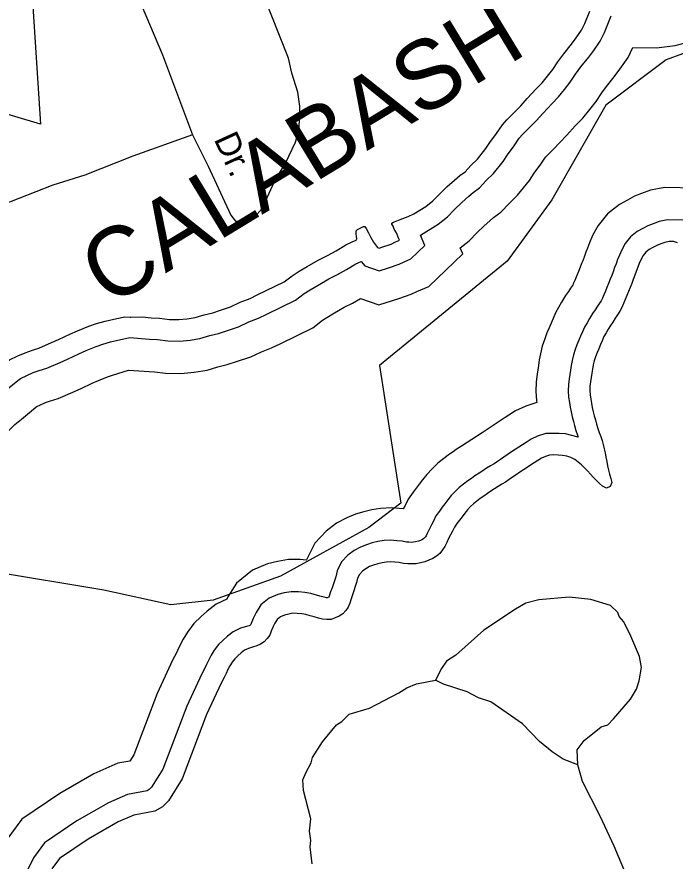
# Model space of a CAD drawing. Extents: x 2104537 to 2336408, y 34176 to 229611.
# Drawn here: x 2131638 to 2133644, y 48062 to 50635 of the extents above; entities that cross this region are included whole.
import ezdxf

# ---------------------------------------------------------------- set-up
doc = ezdxf.new("R2010")
doc.units = 0
for name, color, linetype in [('Exist Boundary Political City Limit New', 7, 'Continuous'), ('Exist Hydrographic Buffer Line', 7, 'Continuous'), ('Exist Hydrographic River Shore', 7, 'Continuous'), ('Exist Hydrographic River Shore Label', 7, 'Continuous'), ('Exist Road Non-System Type 51', 7, 'Continuous'), ('Exist Road Non-System Type 51 Label', 7, 'Continuous'), ('Map Preparation Boundary City Limit Buffer Line', 7, 'Continuous')]:
    doc.layers.add(name, color=color, linetype=linetype)

msp = doc.modelspace()

# ---------------------------------------------------------------- linework, layer by layer
at = {"layer": 'Exist Boundary Political City Limit New'}
msp.add_lwpolyline([(2133816, 50577.1), (2133616.5, 50503.9), (2133432.5, 50366), (2133268.5, 50077.6), (2133132.5, 49891), (2132742.8, 49572.5), (2132808.5, 49153.1), (2132711.2, 49078.9), (2132441.2, 48931.1), (2132236.2, 48857.9), (2132107.2, 48843), (2131903.5, 48887.9), (2131560.2, 48944.8)], dxfattribs=at)
at = {"layer": 'Exist Hydrographic Buffer Line'}
for points in [[(2132868.4, 49970.3), (2132922, 50003.6), (2132950.1, 50026.1), (2132972.1, 50048.3), (2132994.5, 50069.6), (2133015.3, 50088.4), (2133028.9, 50100.1), (2133047.6, 50113.9), (2133068.6, 50136.1), (2133090.4, 50157.8), (2133120.6, 50194.6), (2133133.8, 50214.7), (2133153.6, 50242.1), (2133169.3, 50265.6), (2133179.1, 50276.2), (2133202.4, 50299.9), (2133221.3, 50319.4), (2133241.5, 50341.5), (2133268.5, 50370.6), (2133288.6, 50391), (2133306.5, 50414), (2133324, 50435.8), (2133340.7, 50460.6), (2133356.9, 50482.6), (2133380.8, 50512.4), (2133395.9, 50533), (2133415.6, 50561.2), (2133428.5, 50588), (2133449.3, 50637.9)], [(2133515.7, 50542.2), (2133587.2, 50540.8), (2133643.9, 50548), (2133689.7, 50560.2)], [(2132989.5, 49931.6), (2133016, 49952.8), (2133040.9, 49978), (2133061.3, 49997.3), (2133080.5, 50014.6), (2133090.4, 50023.2), (2133113, 50039.9), (2133139, 50067.3), (2133163.4, 50091.5), (2133200, 50136.3), (2133214.8, 50158.8), (2133234.5, 50186), (2133246.8, 50204.5), (2133250.3, 50208.2), (2133272.8, 50231.2), (2133293, 50252), (2133313.9, 50274.8), (2133339.7, 50302.6), (2133362.8, 50326.1), (2133383.7, 50352.9), (2133403.3, 50377.4), (2133421.2, 50404), (2133434.9, 50422.6), (2133458.8, 50452.3), (2133476, 50475.7), (2133500.8, 50511.4), (2133515.7, 50542.2)], [(2133707.4, 50112.9), (2133612.4, 50114.8), (2133569.1, 50106.8), (2133541.8, 50096.6), (2133520.7, 50088.3), (2133498.5, 50076.8), (2133474.1, 50063.1), (2133438, 50035.1), (2133409.9, 49999.2), (2133392.6, 49968.7), (2133383.2, 49946), (2133376.9, 49930.4), (2133372.4, 49918.1), (2133367.6, 49906), (2133362.4, 49891.8), (2133359.3, 49883.3), (2133354.9, 49872.7), (2133349.3, 49858.9), (2133344.5, 49846.6), (2133340.4, 49836.3), (2133336.7, 49827.4), (2133333.8, 49821.1), (2133332.1, 49817.8), (2133331.1, 49816), (2133325.6, 49808.2), (2133318.8, 49797.8), (2133310.4, 49786.1), (2133297.7, 49765.9), (2133289.1, 49749.8), (2133280, 49732.9), (2133272.2, 49715.5), (2133266, 49701.8), (2133260.1, 49687.7), (2133253.5, 49672.1), (2133246.9, 49654.2), (2133239.2, 49631.9), (2133234, 49608.3), (2133230.3, 49590), (2133227.7, 49572.2), (2133225.8, 49559.2), (2133223.9, 49546.1), (2133220.6, 49522.9), (2133220, 49493.4), (2133221.5, 49466.1), (2133222.6, 49459.4), (2133189, 49448.7), (2133157.6, 49434.2), (2133137, 49420.8), (2133126, 49413.8), (2133113.7, 49405.8), (2133102.2, 49398.2), (2133055.7, 49367.1)], [(2133675.7, 50015.1), (2133620.5, 50016.2), (2133595.5, 50011.5), (2133577, 50004.6), (2133561.4, 49998.5), (2133545.2, 49990.1), (2133528.6, 49980.8), (2133508, 49964.8), (2133492, 49944.3), (2133481.2, 49925.3), (2133474.3, 49908.8), (2133468.9, 49895.3), (2133464.4, 49882.9), (2133459.6, 49870.9), (2133454.8, 49857.8), (2133450.8, 49847.1), (2133446, 49835.5), (2133440.9, 49822.7), (2133436, 49810.4), (2133431.5, 49799), (2133426.9, 49788.1), (2133422.4, 49778.3), (2133418.3, 49770.2), (2133413.8, 49762.6), (2133407.2, 49753.1), (2133400, 49742.1), (2133392.2, 49731.2), (2133382.9, 49716.3), (2133375.7, 49703.1), (2133368.4, 49689.5), (2133362, 49675.1), (2133356.2, 49662.4), (2133350.8, 49649.4), (2133345, 49635.9), (2133339.7, 49621.3), (2133334.1, 49605.2), (2133330.3, 49587.9), (2133327.3, 49573.1), (2133325.1, 49558.2), (2133323.2, 49545.1), (2133321.3, 49532), (2133318.9, 49514.8), (2133318.5, 49495.2), (2133319.5, 49476.4), (2133322.1, 49459.6), (2133324.5, 49445.8), (2133327.4, 49431.6), (2133330.5, 49416.4), (2133334.4, 49401.7), (2133337.7, 49390), (2133341.6, 49374.7), (2133346.7, 49360), (2133348.5, 49354.5), (2133329.8, 49359.6), (2133310.3, 49363.9), (2133290.7, 49365.3), (2133274.4, 49365.6), (2133250, 49364.9), (2133224.8, 49356.8), (2133205.3, 49347.8), (2133190.3, 49338), (2133179.3, 49331), (2133167.6, 49323.4), (2133156.6, 49316.2), (2133146, 49309.1), (2133135.1, 49302.1), (2133122.4, 49293.7), (2133111.6, 49285.8), (2133102.5, 49279.8), (2133092.7, 49273.4), (2133082, 49267.2)], [(2131982.9, 49657.9), (2132042.8, 49653), (2132067.2, 49651.6), (2132098.2, 49647.5), (2132134.1, 49646.9), (2132165.9, 49650.2), (2132195.9, 49655), (2132225.8, 49664), (2132252.9, 49670.2), (2132279.9, 49679), (2132314, 49690.6), (2132344.9, 49705.3), (2132375, 49716.9), (2132399.5, 49728.6), (2132487.6, 49771.8), (2132514, 49792.2), (2132532.4, 49803.4), (2132556.3, 49817.5), (2132588.4, 49836.5), (2132615.2, 49850.2), (2132643.2, 49865.4), (2132671.4, 49882.1), (2132687, 49889.6), (2132687.2, 49889.7), (2132698.3, 49876), (2132741.8, 49861.5), (2132771.2, 49870.6), (2132803, 49881.9), (2132818.4, 49888.9), (2132838.8, 49897.3), (2132881.2, 49938), (2132868.4, 49970.3)], [(2131978.8, 49558), (2132058, 49553.5), (2132090.9, 49549.2), (2132138.4, 49548.3), (2132178.8, 49552.6), (2132217.8, 49558.8), (2132251, 49568.8), (2132279.2, 49575.2), (2132311, 49585.6), (2132351.1, 49599.3), (2132383.8, 49614.8), (2132413.8, 49626.4), (2132442.3, 49639.9), (2132539.9, 49687.8), (2132569.9, 49711), (2132583, 49719), (2132606.3, 49732.7), (2132635.9, 49750.2), (2132661.1, 49763.1), (2132685.7, 49776.5), (2132740.8, 49758), (2132802.3, 49777.2), (2132839.8, 49790.5), (2132857.4, 49798.5), (2132893.5, 49813.3), (2132997, 49912.7), (2132989.5, 49931.6)], [(2131729.5, 49564.4), (2131769.8, 49582.1), (2131792.9, 49592), (2131826.6, 49608.4), (2131849.1, 49618), (2131879.9, 49630.9), (2131900.6, 49637.6), (2131924, 49644.5), (2131982.9, 49657.9)], [(2131362, 49205.4), (2131398.3, 49261.6), (2131418.5, 49289), (2131442.5, 49325.8), (2131464, 49356.3), (2131485, 49380.8), (2131501.4, 49401.7), (2131522.4, 49422.9), (2131544.3, 49444.6), (2131567, 49467.4), (2131590.8, 49485.6), (2131613.8, 49505), (2131635.9, 49523.3), (2131649, 49532.7), (2131668.9, 49541.9), (2131688.3, 49550.8), (2131706.3, 49557.2), (2131729.5, 49564.4)], [(2131763.9, 49472.1), (2131809.1, 49491.8), (2131833.9, 49502.5), (2131867.5, 49518.9), (2131887.5, 49527.4), (2131914, 49538.5), (2131929.6, 49543.5), (2131978.8, 49558)], [(2131449, 49158.6), (2131479.4, 49205.7), (2131499.4, 49232.9), (2131524, 49270.6), (2131541.7, 49295.8), (2131561, 49318.3), (2131575.4, 49336.5), (2131592.1, 49353.5), (2131613.7, 49374.9), (2131632, 49393.2), (2131652.5, 49408.8), (2131677, 49429.5), (2131696.1, 49445.3), (2131698.9, 49447.3), (2131709.9, 49452.5), (2131725.3, 49459.5), (2131737.5, 49463.8), (2131763.9, 49472.1)], [(2133055.7, 49367.1), (2132993.1, 49327.1), (2132977, 49316.4), (2132967.7, 49309.4), (2132956.8, 49302.4), (2132939.1, 49289.1), (2132921.3, 49274.8), (2132903.5, 49257.7), (2132887.6, 49240.7), (2132873.8, 49223.7), (2132863.7, 49210.5), (2132855, 49198.8), (2132846.2, 49186.7), (2132830.8, 49165.2), (2132820, 49143.5), (2132815.8, 49135.6), (2132803.6, 49136.5), (2132779.7, 49138.7), (2132746.4, 49136.8), (2132719.9, 49132.6), (2132695.2, 49126.9), (2132670.6, 49119.2), (2132643.6, 49108.6), (2132612.6, 49091.7), (2132581, 49068), (2132546.3, 49030.9), (2132520.5, 48980.1), (2132520.3, 48979.5), (2132501.8, 48981.2), (2132466, 48981.9), (2132432.9, 48975.8), (2132401.7, 48968.4), (2132356, 48948.5), (2132307.3, 48909.5), (2132281.2, 48867.7), (2132277.6, 48860.6), (2132245.9, 48845.1), (2132218.3, 48824.4), (2132199.5, 48808.1), (2132178, 48786.7), (2132158.1, 48760), (2132145, 48738.2), (2132135.1, 48719.7), (2132127.7, 48704.1), (2132123.2, 48694.7), (2132113.9, 48676.6), (2132065.4, 48573.2), (2131994.7, 48386.4), (2131982.5, 48367), (2131946.3, 48360.3), (2131872.7, 48328.1), (2131768.9, 48268.3)], [(2133082, 49267.2), (2133069.6, 49259.3), (2133058.3, 49252), (2133047, 49244.7), (2133034, 49236), (2133023.9, 49228.4), (2133012.9, 49221.4), (2132999.4, 49211.3), (2132986.3, 49200.8), (2132973.6, 49188.6), (2132961.8, 49176), (2132951.2, 49163), (2132942.3, 49151.3), (2132934.2, 49140.4), (2132926, 49129.1), (2132915.4, 49114.3), (2132907.4, 49098.2), (2132901.5, 49087.2), (2132894.3, 49073.2), (2132888.8, 49060.2), (2132885.7, 49053.6), (2132883.5, 49050.4), (2132880.7, 49047.2), (2132878.4, 49045.3), (2132874.1, 49042.6), (2132867.9, 49039.7), (2132861.9, 49037.4), (2132853.3, 49035.4), (2132846.9, 49033.8), (2132842, 49033.7), (2132832.2, 49033.9), (2132825.5, 49034.3), (2132812.5, 49037.2), (2132795.6, 49038.4), (2132778, 49040), (2132757, 49038.8), (2132738.7, 49035.9), (2132720.9, 49031.8), (2132703.3, 49026.3), (2132685.4, 49019.3), (2132666, 49008.7), (2132647, 48994.4), (2132627.7, 48973.8), (2132613.9, 48946.7), (2132609.8, 48928.3), (2132607.2, 48919.9), (2132602.8, 48907.4), (2132598.6, 48895), (2132594.3, 48882.5), (2132590.3, 48869.9), (2132589.2, 48866.9), (2132589, 48866.7), (2132583.3, 48864.2), (2132583, 48864.1), (2132581.5, 48864.2), (2132574.7, 48866.1), (2132561.8, 48869.7), (2132534, 48877.4), (2132515.5, 48881.1), (2132496.3, 48882.9), (2132474.1, 48883.3), (2132453.1, 48879.4), (2132433, 48874.7), (2132407.3, 48863.5), (2132381.9, 48843.1), (2132367.1, 48819.6), (2132358.4, 48802), (2132352.2, 48786.5), (2132351.1, 48783.5), (2132348.4, 48780.7), (2132348.3, 48780.5), (2132345.7, 48779.3), (2132337.6, 48776.8), (2132319.9, 48771.7), (2132297.5, 48760.8), (2132280.1, 48747.7), (2132266.6, 48736), (2132252.6, 48722), (2132239.9, 48705.1), (2132230.7, 48689.6), (2132223, 48675.4), (2132216.6, 48661.7), (2132211.3, 48650.7), (2132202.2, 48633.2), (2132156.1, 48534.9), (2132083.3, 48342.3), (2132048.8, 48287.7), (2132041.3, 48280.2), (2132035.5, 48276.8), (2131975.4, 48265.6), (2131917.2, 48240.1), (2131821.1, 48184.7)], [(2131768.9, 48268.3), (2131653.5, 48190.4), (2131604.2, 48124.1), (2131555, 48023.5), (2131542.5, 47971.2), (2131534.9, 47907.2), (2131539.5, 47838.9), (2131579.6, 47742), (2131653.4, 47677.8), (2131714.2, 47646.5), (2131757.6, 47629.9), (2131831.5, 47612.7), (2131910.1, 47504.4), (2132094.3, 47445.8), (2132097.8, 47364.5), (2132126.1, 47295.2), (2132161.9, 47246.7), (2132205.3, 47204)], [(2131821.1, 48184.7), (2131722.5, 48118.2), (2131688.6, 48072.6), (2131648.2, 47990.1)]]:
    msp.add_lwpolyline(points, dxfattribs=at)
at = {"layer": 'Exist Hydrographic River Shore'}
for points in [[(2132782.6, 50000.2), (2132780.7, 50003.5), (2132780.7, 50006.8), (2132786.4, 50009.3), (2132806.2, 50017.1), (2132830.3, 50027.2), (2132848.2, 50035), (2132884.1, 50057.3), (2132906.1, 50074.9), (2132926.2, 50095.2), (2132949.9, 50117.7), (2132971.9, 50137.6), (2132987.9, 50151.4), (2133003.9, 50163.3), (2133021.7, 50181.9), (2133041.8, 50201.9), (2133067.6, 50233.6), (2133079.8, 50252), (2133099.7, 50279.5), (2133117.6, 50306.4), (2133131.7, 50321.6), (2133155.4, 50345.7), (2133173.5, 50364.4), (2133193.3, 50386), (2133221.1, 50416), (2133239.2, 50434.3), (2133255, 50454.7), (2133271.1, 50474.7), (2133287, 50498.4), (2133304.9, 50522.6), (2133328.7, 50552.4), (2133342.6, 50571.1), (2133358.8, 50594.5), (2133368.7, 50614.9), (2133384.5, 50653)], [(2131983.4, 49720.3), (2131985.1, 49720.3), (2132021.2, 49720.6), (2132047.4, 49718.4), (2132073.3, 49716.9), (2132103.1, 49713.1), (2132131.3, 49712.5), (2132157.2, 49715.3), (2132181.3, 49719.1), (2132209, 49727.4), (2132235.4, 49733.5), (2132259.1, 49741.2), (2132289.2, 49751.5), (2132319, 49765.7), (2132349.1, 49777.2), (2132370.9, 49787.6), (2132452.8, 49827.7), (2132476.7, 49846.3), (2132498.7, 49859.7), (2132522.9, 49874), (2132556.7, 49894), (2132584.6, 49908.2), (2132610.8, 49922.5), (2132640.3, 49939.9), (2132659.9, 49949.4), (2132672.4, 49954.7), (2132674.5, 49959), (2132673, 49966.2), (2132672.5, 49974.4), (2132672.3, 49982.6), (2132676.3, 49986.8), (2132686.3, 49992.2), (2132694.6, 49996.3), (2132698.8, 49996.2), (2132702.3, 49990.3), (2132709.6, 49977), (2132716.6, 49963.1), (2132724.5, 49948.8), (2132730.6, 49940.5), (2132737.3, 49932.2), (2132742.5, 49930.4), (2132750.4, 49932.9), (2132778.5, 49942.8), (2132792.4, 49949.1), (2132802.3, 49953.2), (2132804, 49954.8), (2132802.4, 49958.8), (2132794.6, 49977), (2132788.3, 49988.6), (2132784.5, 49996.9), (2132782.6, 50000.2)], [(2133651.7, 49946.6), (2133639, 49950.2), (2133625.9, 49950.4), (2133613, 49948), (2133600.5, 49943.4), (2133588.6, 49938.7), (2133576.3, 49932.4), (2133565, 49926), (2133554.7, 49918), (2133546.6, 49907.7), (2133540.2, 49896.3), (2133535, 49883.9), (2133530.2, 49871.9), (2133525.7, 49859.5), (2133520.9, 49847.5), (2133516.4, 49835.1), (2133511.9, 49823), (2133506.7, 49810.7), (2133501.9, 49798.6), (2133497, 49786.2), (2133492.2, 49774.2), (2133487, 49761.8), (2133481.6, 49749.8), (2133475.8, 49738.4), (2133469, 49727), (2133461.6, 49716.4), (2133454.1, 49705), (2133446.7, 49694.7), (2133439.6, 49683.3), (2133433.5, 49672), (2133427.3, 49660.6), (2133421.9, 49648.2), (2133416.4, 49636.2), (2133411.2, 49623.8), (2133406.1, 49611.8), (2133401.6, 49599.4), (2133397.4, 49587.3), (2133394.5, 49574.3), (2133392, 49561.8), (2133390.1, 49548.8), (2133388.2, 49535.7), (2133386.3, 49522.6), (2133384.4, 49509.5), (2133384.1, 49496.4), (2133384.9, 49483.2), (2133386.9, 49470.1), (2133389, 49457.9), (2133391.7, 49444.7), (2133394.4, 49431.5), (2133397.7, 49419), (2133401.1, 49406.8), (2133404.5, 49393.6), (2133408.8, 49381.1), (2133412.8, 49368.8), (2133417.5, 49356.3), (2133421.6, 49344.1), (2133424.9, 49331.5), (2133427.6, 49318.3), (2133430.7, 49306.1), (2133433.4, 49293), (2133436.1, 49279.8), (2133438.4, 49267.3), (2133441.1, 49254.1), (2133443.9, 49241.9), (2133448.2, 49228.7), (2133451.2, 49216.2), (2133446.4, 49204.1), (2133435.1, 49198.4), (2133423.1, 49204.6), (2133413.4, 49213), (2133404.1, 49222), (2133394.8, 49232), (2133386.1, 49241.4), (2133377.1, 49251.4), (2133368.4, 49260.4), (2133358.8, 49269.8), (2133348.8, 49278.2), (2133338.1, 49286.6), (2133326.7, 49292.4), (2133314, 49295.9), (2133300.9, 49298.8), (2133287.8, 49299.7), (2133274.7, 49300), (2133261.2, 49299.6), (2133248.7, 49295.6), (2133237.1, 49290.2), (2133225.8, 49282.9), (2133214.8, 49275.9), (2133203.5, 49268.5), (2133192.9, 49261.5), (2133181.9, 49254.2), (2133171, 49247.2), (2133160, 49239.8), (2133149, 49231.9), (2133138.4, 49224.8), (2133127.1, 49217.5), (2133116.1, 49211.2)], [(2131698.4, 49623.4), (2131705.6, 49625.6), (2131743.7, 49642.3), (2131765.5, 49651.7), (2131799.3, 49668.1), (2131823.5, 49678.5), (2131857.2, 49692.6), (2131881.3, 49700.3), (2131907.4, 49708), (2131943.3, 49716.2), (2131967, 49720.6), (2131983.4, 49720.3)], [(2131306.3, 49236.3), (2131306.7, 49236.3), (2131320.6, 49262.3), (2131344.3, 49298.9), (2131364.5, 49326.4), (2131388.2, 49362.7), (2131412.1, 49396.7), (2131434.3, 49422.5), (2131452.1, 49445.1), (2131475.9, 49469.3), (2131498, 49491.1), (2131523.7, 49516.9), (2131549.7, 49536.7), (2131571.7, 49555.3), (2131595.7, 49575.2), (2131615.7, 49589.6), (2131641.5, 49601.6), (2131663.7, 49611.6), (2131685.5, 49619.4), (2131698.4, 49623.4)], [(2133116.1, 49211.2), (2133105.2, 49204.2), (2133093.9, 49196.8), (2133082.9, 49189.8), (2133071.9, 49182.5), (2133061.3, 49174.5), (2133050.3, 49167.5), (2133039.7, 49159.5), (2133029.7, 49151.5), (2133020.3, 49142.5), (2133011.3, 49132.8), (2133002.9, 49122.5), (2132994.8, 49111.8), (2132987, 49101.4), (2132979.3, 49090.8), (2132971.8, 49080.4), (2132965.7, 49068), (2132959.6, 49056.7), (2132953.8, 49045.3), (2132948.6, 49033.3), (2132942.8, 49020.9), (2132935.7, 49010.5), (2132926.7, 48999.9), (2132916.7, 48991.9), (2132905.7, 48984.9), (2132893.4, 48979.2), (2132881.2, 48974.5), (2132868.4, 48971.5), (2132855.5, 48968.5), (2132842.4, 48968.1), (2132829.2, 48968.3), (2132816.1, 48969.2), (2132803.1, 48972.1), (2132790.3, 48973), (2132776.9, 48974.2), (2132764, 48973.5), (2132751.2, 48971.5), (2132738, 48968.4), (2132725.2, 48964.4), (2132713.3, 48959.7), (2132701.6, 48953.4), (2132691, 48945.4), (2132681.9, 48935.7), (2132676.1, 48924.3), (2132673.3, 48911.3), (2132669.4, 48899.2), (2132664.9, 48886.2), (2132660.7, 48873.8), (2132656.6, 48861.7), (2132652.4, 48848.7), (2132647.9, 48836.3), (2132641.1, 48825.9), (2132631.7, 48816.3), (2132620.4, 48808.9), (2132608.5, 48803.6), (2132596.3, 48798.9), (2132582.8, 48798.2), (2132569.4, 48799.4), (2132557, 48802.9), (2132544.3, 48806.5), (2132531.5, 48810), (2132518.8, 48813.5), (2132506.1, 48816.1), (2132492.6, 48817.3), (2132479.5, 48817.6), (2132466.7, 48815.2), (2132453.8, 48812.2), (2132441.6, 48806.8), (2132431.6, 48798.8), (2132424.5, 48787.5), (2132418.3, 48775.1), (2132413.5, 48763.1), (2132409, 48750.7), (2132400.6, 48740.3), (2132391.5, 48730.7), (2132380.9, 48723.3), (2132369.3, 48718), (2132356.4, 48714), (2132343.6, 48710.3), (2132332, 48704.6), (2132321.3, 48696.6), (2132311.3, 48687.9), (2132302.3, 48678.9), (2132294.5, 48668.6), (2132287.7, 48657.2), (2132281.6, 48645.8), (2132275.8, 48633.5), (2132270, 48621.5), (2132261.1, 48604.2), (2132216.6, 48509.3), (2132142.3, 48312.9), (2132100.3, 48246.4), (2132081.9, 48228), (2132059, 48214.4), (2131994.8, 48202.5), (2131946.8, 48181.4), (2131855.9, 48129.1)], [(2131855.9, 48129.1), (2131768.4, 48070), (2131744.9, 48038.3)]]:
    msp.add_lwpolyline(points, dxfattribs=at)
at = {"layer": 'Exist Road Non-System Type 51'}
for points in [[(2131918.1, 50906.8), (2131836.4, 50856.5), (2131686.6, 50777.7), (2131685, 50699.6), (2131710.6, 50307.7), (2131426.5, 50392.6), (2131376.5, 50404.4), (2131302.2, 50434)], [(2131918.1, 50906.8), (2132081.9, 50519.4), (2132173, 50275.8), (2132221.3, 50180), (2132290, 50030.4), (2132304.1, 50012.4), (2132332, 50014.5), (2132362.1, 50024.7), (2132385.9, 50050.8), (2132423.5, 50133.1), (2132457.1, 50189.2), (2132486.9, 50253.3), (2132498.8, 50293.4), (2132500.5, 50363.3), (2132494.4, 50405.4), (2132476.2, 50463.2), (2132465.9, 50509), (2132360.8, 50776.8)], [(2132173, 50275.8), (2131991.3, 50211), (2131845.4, 50152.5), (2131747.7, 50121.9), (2131592, 50061.3), (2131549.9, 50041.1), (2131476, 50018.9)], [(2133347.3, 48355.2), (2133345.3, 48401.2), (2133367.1, 48429.3), (2133418.8, 48471.3), (2133438.6, 48477.5), (2133456.7, 48495.5), (2133508.4, 48555.9), (2133526.3, 48586), (2133534.1, 48611.8), (2133542.1, 48652), (2133535.8, 48685.9), (2133509.5, 48747.8), (2133487.3, 48791.9), (2133473.2, 48807.6), (2133469.2, 48819.8), (2133447.3, 48841.5), (2133386.9, 48859.4), (2133321.1, 48866.9), (2133229.1, 48858.5), (2133189.2, 48848.5), (2133157.3, 48830.4), (2133061.6, 48766), (2132975.8, 48689.5), (2132947.9, 48671.4), (2132932, 48649.4), (2132914.3, 48613.3)], [(2132538.6, 48053.5), (2132532.4, 48105.5), (2132534.4, 48125.5), (2132530.3, 48153.4), (2132534, 48191.4), (2132511.7, 48277.5), (2132509.4, 48309.4), (2132519.4, 48333.5), (2132535.3, 48361.7), (2132539.3, 48377.7), (2132569.1, 48425.7), (2132612.7, 48478), (2132628.7, 48487.9), (2132650.8, 48510.1), (2132712.5, 48528.2), (2132802.3, 48574.7), (2132826.2, 48590.7), (2132856.3, 48602.9), (2132914.3, 48613.3)], [(2133347.3, 48355.2), (2133303.4, 48372.8), (2133269, 48394.8), (2133230.9, 48426.7), (2133178.8, 48480.5), (2133082.3, 48548), (2133044.5, 48559.9), (2133010.4, 48577.6), (2132938.3, 48601.3), (2132914.3, 48613.3)], [(2133535.2, 47924), (2133458.4, 48107.6), (2133415.8, 48199.3), (2133361.5, 48305.1), (2133347.3, 48355.2)]]:
    msp.add_lwpolyline(points, dxfattribs=at)
at = {"layer": 'Map Preparation Boundary City Limit Buffer Line'}
msp.add_lwpolyline([(2133816, 50577.1), (2133616.5, 50503.9), (2133432.5, 50366), (2133268.5, 50077.6), (2133132.5, 49891), (2132742.8, 49572.5), (2132808.5, 49153.1), (2132711.2, 49078.9), (2132441.2, 48931.1), (2132236.2, 48857.9), (2132107.2, 48843), (2131903.5, 48887.9), (2131560.2, 48944.8)], dxfattribs=at)

# ---------------------------------------------------------------- texts
at = {"layer": 'Exist Hydrographic River Shore Label'}
msp.add_text('CALABASH', height=210, rotation=31.2809, dxfattribs=at).set_placement((2131917.7, 49747.7))
at = {"layer": 'Exist Road Non-System Type 51 Label'}
msp.add_text('Dr.', height=75, rotation=294.6416, dxfattribs=at).set_placement((2132237.5, 50262.7))

doc.saveas('drawing.dxf')
